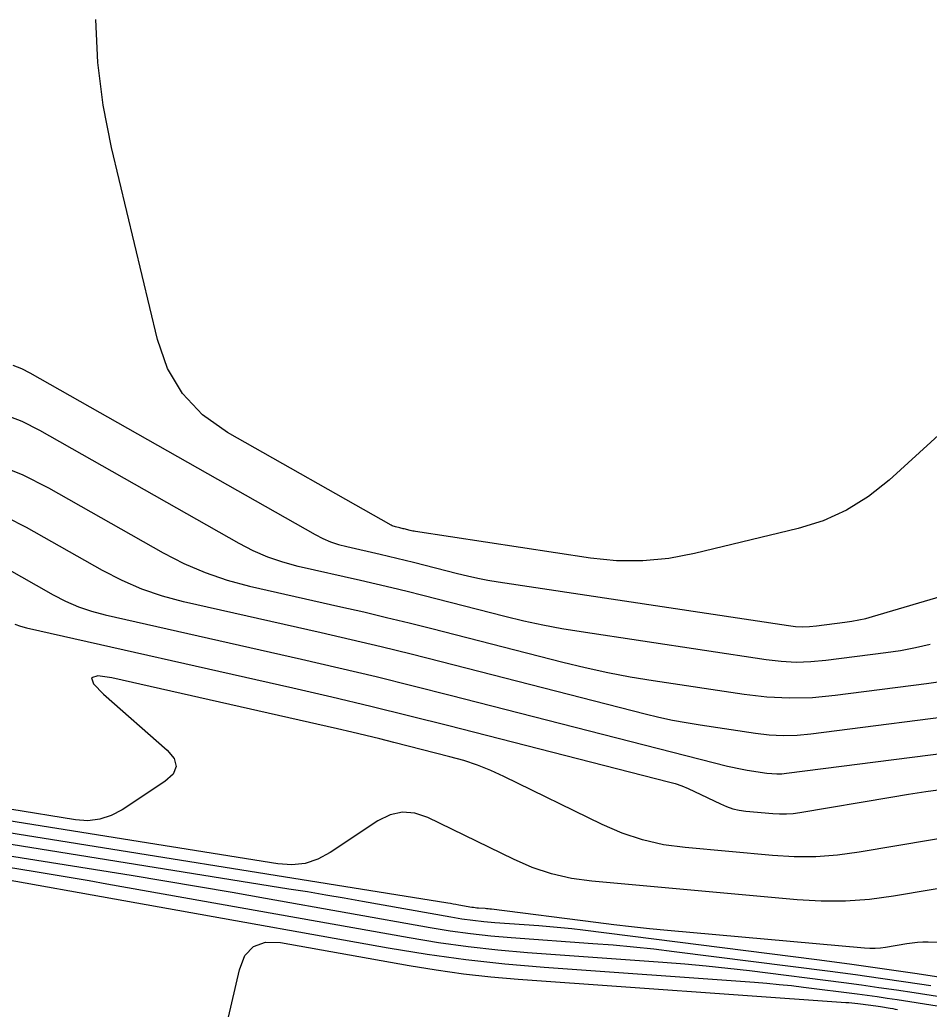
# Model space of a CAD drawing. Extents: x 1354696 to 1366163, y 660729 to 670380.
# Drawn here: x 1361490.6 to 1361545.9, y 664621.3 to 664681.4 of the extents above; entities that cross this region are included whole.
import ezdxf

# ---------------------------------------------------------------- set-up
doc = ezdxf.new("R2010")
doc.units = 0
doc.layers.add('R_Contours', color=7, linetype='Continuous')

msp = doc.modelspace()

# ---------------------------------------------------------------- linework, layer by layer
at = {"layer": 'R_Contours'}
for points in [[(1361560.248, 664668.785), (1361543.439, 664653.441), (1361542.199, 664652.441), (1361540.864, 664651.617), (1361539.435, 664650.972), (1361537.912, 664650.503), (1361531.629, 664648.985), (1361530.055, 664648.683), (1361528.475, 664648.537), (1361526.887, 664648.545), (1361525.293, 664648.709), (1361514.669, 664650.317), (1361514.587, 664650.331), (1361514.505, 664650.346), (1361514.423, 664650.364), (1361514.342, 664650.384), (1361513.988, 664650.474), (1361513.922, 664650.491), (1361513.855, 664650.507), (1361513.788, 664650.523), (1361513.721, 664650.539), (1361513.453, 664650.599), (1361513.386, 664650.617), (1361513.322, 664650.639), (1361513.259, 664650.666), (1361513.199, 664650.698), (1361503.247, 664656.335), (1361501.722, 664657.402), (1361500.504, 664658.7), (1361499.595, 664660.23), (1361498.993, 664661.99), (1361496.206, 664673.655), (1361495.691, 664676.233), (1361495.373, 664678.827), (1361495.253, 664681.439)], [(1361490.196, 664660.434), (1361490.724, 664660.227), (1361491.234, 664659.968), (1361508.579, 664650.143), (1361509.038, 664649.904), (1361509.511, 664649.701), (1361509.997, 664649.533), (1361510.498, 664649.401), (1361512.526, 664648.942), (1361513.033, 664648.826), (1361513.539, 664648.706), (1361514.044, 664648.582), (1361514.548, 664648.455), (1361517.22, 664647.77), (1361517.835, 664647.621), (1361518.453, 664647.487), (1361519.074, 664647.369), (1361519.699, 664647.267), (1361537.323, 664644.599), (1361537.751, 664644.55), (1361538.179, 664644.53), (1361538.608, 664644.54), (1361539.037, 664644.58), (1361540.754, 664644.8), (1361541.181, 664644.863), (1361541.605, 664644.944), (1361542.025, 664645.041), (1361542.442, 664645.155), (1361564.343, 664651.618)], [(1361545.931, 664643.448), (1361545.041, 664643.242), (1361544.144, 664643.072), (1361543.239, 664642.938), (1361539.605, 664642.473), (1361538.697, 664642.388), (1361537.789, 664642.366), (1361536.883, 664642.409), (1361535.976, 664642.514), (1361524.728, 664644.216), (1361523.562, 664644.408), (1361522.401, 664644.628), (1361521.247, 664644.878), (1361520.099, 664645.157), (1361515.107, 664646.435), (1361514.165, 664646.673), (1361513.222, 664646.904), (1361512.278, 664647.128), (1361511.331, 664647.345), (1361507.543, 664648.202), (1361506.608, 664648.449), (1361505.699, 664648.763), (1361504.816, 664649.142), (1361503.958, 664649.588), (1361491.844, 664656.451), (1361490.766, 664656.997), (1361489.651, 664657.434)], [(1361489.11, 664654.443), (1361490.766, 664653.793), (1361492.368, 664652.982), (1361499.338, 664649.033), (1361500.595, 664648.38), (1361501.888, 664647.825), (1361503.219, 664647.366), (1361504.588, 664647.004), (1361510.136, 664645.749), (1361511.522, 664645.43), (1361512.906, 664645.102), (1361514.287, 664644.764), (1361515.666, 664644.416), (1361523.622, 664642.378), (1361524.981, 664642.048), (1361526.346, 664641.753), (1361527.719, 664641.492), (1361529.099, 664641.265), (1361534.631, 664640.428), (1361536.014, 664640.267), (1361537.399, 664640.203), (1361538.785, 664640.236), (1361540.172, 664640.365), (1361545.725, 664641.076), (1361547.107, 664641.282)], [(1361549.123, 664639.332), (1361538.694, 664637.996), (1361537.85, 664637.917), (1361537.007, 664637.897), (1361536.165, 664637.936), (1361535.323, 664638.034), (1361531.958, 664638.543), (1361531.119, 664638.681), (1361530.284, 664638.84), (1361529.453, 664639.02), (1361528.627, 664639.22), (1361516.226, 664642.396), (1361514.409, 664642.854), (1361512.59, 664643.3), (1361510.767, 664643.732), (1361508.942, 664644.152), (1361500.575, 664646.044), (1361499.294, 664646.383), (1361498.048, 664646.813), (1361496.838, 664647.333), (1361495.662, 664647.943), (1361491.03, 664650.568), (1361489.851, 664651.165)], [(1361489.692, 664648.154), (1361492.659, 664646.472), (1361493.412, 664646.081), (1361494.188, 664645.748), (1361494.986, 664645.473), (1361495.807, 664645.256), (1361507.747, 664642.555), (1361510.012, 664642.035), (1361512.274, 664641.498), (1361514.531, 664640.945), (1361516.785, 664640.376), (1361533.631, 664636.062), (1361533.925, 664635.991), (1361534.221, 664635.927), (1361534.518, 664635.87), (1361534.817, 664635.821), (1361536.016, 664635.64), (1361536.316, 664635.605), (1361536.616, 664635.591), (1361536.916, 664635.598), (1361537.216, 664635.626), (1361553.59, 664637.724)], [(1361490.328, 664644.683), (1361490.678, 664644.562), (1361491.039, 664644.467), (1361507.211, 664640.81), (1361509.587, 664640.263), (1361511.959, 664639.701), (1361514.326, 664639.121), (1361516.69, 664638.525), (1361530.032, 664635.108), (1361530.441, 664634.992), (1361530.844, 664634.855), (1361531.239, 664634.698), (1361531.626, 664634.521), (1361533.191, 664633.758), (1361533.565, 664633.596), (1361533.949, 664633.47), (1361534.343, 664633.379), (1361534.747, 664633.324), (1361536.384, 664633.175), (1361536.792, 664633.151), (1361537.2, 664633.154), (1361537.606, 664633.183), (1361538.012, 664633.238), (1361543.552, 664634.172), (1361544.612, 664634.345), (1361545.672, 664634.508), (1361546.735, 664634.66)], [(1361559.332, 664633.812), (1361541.621, 664630.826), (1361540.308, 664630.647), (1361538.992, 664630.554), (1361537.672, 664630.546), (1361536.349, 664630.624), (1361531.051, 664631.105), (1361529.743, 664631.283), (1361528.467, 664631.577), (1361527.223, 664631.987), (1361526.011, 664632.512), (1361520.04, 664635.424), (1361519.243, 664635.789), (1361518.43, 664636.111), (1361517.602, 664636.392), (1361516.759, 664636.631), (1361513.354, 664637.503), (1361512.502, 664637.717), (1361511.649, 664637.926), (1361510.794, 664638.129), (1361509.938, 664638.326), (1361496.214, 664641.43), (1361495.363, 664641.553), (1361494.995, 664641.43), (1361495.11, 664641.059), (1361495.708, 664640.441), (1361499.575, 664637.026), (1361500.005, 664636.521), (1361500.127, 664636.037), (1361499.94, 664635.574), (1361499.446, 664635.133), (1361496.852, 664633.409), (1361496.188, 664633.048), (1361495.494, 664632.825), (1361494.771, 664632.74), (1361494.017, 664632.794), (1361486.008, 664634.081)], [(1361550.445, 664629.293), (1361543.706, 664628.157), (1361542.248, 664627.959), (1361540.787, 664627.855), (1361539.323, 664627.847), (1361537.854, 664627.933), (1361525.376, 664629.066), (1361524.141, 664629.234), (1361522.936, 664629.512), (1361521.761, 664629.898), (1361520.617, 664630.394), (1361515.412, 664632.933), (1361514.635, 664633.208), (1361513.872, 664633.266), (1361513.124, 664633.107), (1361512.391, 664632.733), (1361509.485, 664630.802), (1361508.741, 664630.397), (1361507.964, 664630.147), (1361507.153, 664630.052), (1361506.309, 664630.113), (1361486.398, 664633.31)], [(1361486.788, 664632.54), (1361516.625, 664627.749), (1361516.792, 664627.721), (1361516.959, 664627.693), (1361517.126, 664627.665), (1361517.293, 664627.635), (1361518.095, 664627.492), (1361518.194, 664627.476), (1361518.293, 664627.462), (1361518.393, 664627.451), (1361518.493, 664627.443), (1361518.893, 664627.414), (1361518.993, 664627.406), (1361519.093, 664627.397), (1361519.193, 664627.386), (1361519.292, 664627.374), (1361525.623, 664626.569), (1361526.712, 664626.435), (1361527.802, 664626.311), (1361528.893, 664626.197), (1361529.985, 664626.093), (1361541.942, 664625.007), (1361542.266, 664624.988), (1361542.589, 664624.99), (1361542.912, 664625.013), (1361543.234, 664625.057), (1361544.519, 664625.273), (1361544.841, 664625.321), (1361545.164, 664625.354), (1361545.488, 664625.374), (1361545.814, 664625.38), (1361557.685, 664625.351)], [(1361546.996, 664623.146), (1361545.011, 664623.45), (1361543.024, 664623.74), (1361541.035, 664624.015), (1361539.044, 664624.276), (1361524.842, 664626.084), (1361524.176, 664626.164), (1361523.508, 664626.235), (1361522.839, 664626.297), (1361522.169, 664626.349), (1361519.489, 664626.54), (1361518.82, 664626.597), (1361518.153, 664626.671), (1361517.488, 664626.763), (1361516.826, 664626.872), (1361511.453, 664627.832), (1361510.337, 664628.028), (1361509.22, 664628.22), (1361508.102, 664628.407), (1361506.983, 664628.589), (1361487.178, 664631.77)], [(1361487.567, 664631), (1361497.393, 664629.422), (1361499.438, 664629.089), (1361501.481, 664628.747), (1361503.522, 664628.397), (1361505.562, 664628.037), (1361515.557, 664626.252), (1361516.783, 664626.05), (1361518.013, 664625.88), (1361519.247, 664625.743), (1361520.485, 664625.638), (1361525.446, 664625.284), (1361526.685, 664625.187), (1361527.923, 664625.073), (1361529.158, 664624.942), (1361530.393, 664624.793), (1361539.866, 664623.587), (1361541.396, 664623.387), (1361542.925, 664623.175), (1361544.452, 664622.953), (1361545.977, 664622.719)], [(1361487.188, 664630.353), (1361491.56, 664629.651), (1361492.652, 664629.473), (1361493.744, 664629.291), (1361494.835, 664629.103), (1361495.925, 664628.911), (1361514.288, 664625.632), (1361516.077, 664625.337), (1361517.873, 664625.089), (1361519.674, 664624.889), (1361521.481, 664624.736), (1361529.706, 664624.149), (1361531.023, 664624.046), (1361532.339, 664623.925), (1361533.652, 664623.785), (1361534.964, 664623.627), (1361540.688, 664622.899), (1361541.757, 664622.759), (1361542.826, 664622.611), (1361543.893, 664622.455), (1361544.959, 664622.292), (1361549.473, 664621.583)], [(1361486.289, 664629.785), (1361513.019, 664625.012), (1361515.372, 664624.624), (1361517.733, 664624.298), (1361520.101, 664624.035), (1361522.478, 664623.834), (1361535.258, 664622.922), (1361536.008, 664622.863), (1361536.757, 664622.794), (1361537.504, 664622.715), (1361538.251, 664622.625), (1361541.51, 664622.21), (1361542.118, 664622.13), (1361542.727, 664622.046), (1361543.334, 664621.958), (1361543.941, 664621.865), (1361546.368, 664621.484)], [(1361503.04, 664619.658), (1361503.973, 664623.685), (1361504.304, 664624.543), (1361504.832, 664625.104), (1361505.555, 664625.367), (1361506.474, 664625.334), (1361514.29, 664623.939), (1361515.934, 664623.668), (1361517.584, 664623.44), (1361519.239, 664623.256), (1361520.9, 664623.115), (1361540.81, 664621.695), (1361540.992, 664621.68), (1361541.175, 664621.664), (1361541.357, 664621.644), (1361541.538, 664621.622), (1361542.331, 664621.521), (1361542.479, 664621.502), (1361542.627, 664621.482), (1361542.775, 664621.46), (1361542.923, 664621.437), (1361543.514, 664621.345), (1361543.661, 664621.32), (1361543.808, 664621.293), (1361543.954, 664621.264)]]:
    msp.add_lwpolyline(points, dxfattribs=at)

doc.saveas('drawing.dxf')
